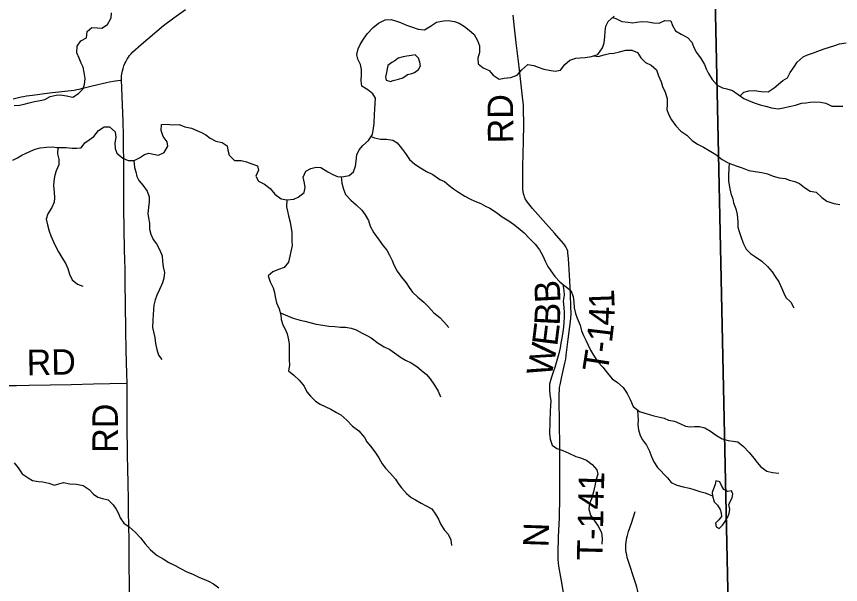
# Model space of a CAD drawing. Extents: x 1442749 to 1756758, y 235267 to 677782.
# Drawn here: x 1568709 to 1578419, y 529782 to 536473 of the extents above; entities that cross this region are included whole.
import ezdxf

# ---------------------------------------------------------------- set-up
doc = ezdxf.new("R2010")
doc.units = 0
for name, color, linetype in [('GM_X_County_Road', 7, 'Continuous'), ('GM_X_County_Road_Text', 7, 'Continuous'), ('GM_X_Major_River', 7, 'Continuous'), ('GM_X_Minor_Lake', 7, 'Continuous'), ('GM_X_Minor_River', 7, 'Continuous'), ('GM_X_Township', 7, 'Continuous'), ('GM_X_Township_Road', 7, 'Continuous'), ('GM_X_Township_Road_Text', 7, 'Continuous')]:
    doc.layers.add(name, color=color, linetype=linetype)

msp = doc.modelspace()

# ---------------------------------------------------------------- linework, layer by layer
at = {"layer": 'GM_X_County_Road'}
for points in [[(1569947.8, 535725.7), (1569947.4, 535745.5), (1569948.2, 535769.3), (1569951.8, 535798.1), (1569958.6, 535832.7), (1569966.1, 535859.3), (1569976, 535890), (1569988, 535918), (1569996.8, 535940.4), (1570012.4, 535970.7), (1570028.1, 535993.3), (1570042.8, 536012.4), (1570061.1, 536034.1), (1570082.1, 536056.6), (1570179.1, 536142.6), (1570442.2, 536368), (1570562.9, 536458.8), (1570700.8, 536555.8)], [(1570012, 532153.8), (1570010.7, 532264.9), (1570003.4, 532536.8), (1569999.7, 532772.8), (1569993.3, 533084.3), (1569989.6, 533333.4), (1569988.2, 533497.4), (1569987.4, 533605.5), (1569983.8, 533723.2), (1569973.1, 534213.6), (1569974.6, 534455.8), (1569975.4, 534645.7), (1569969.9, 535072), (1569966.2, 535235.9), (1569958.4, 535432.1), (1569949.9, 535631), (1569947.8, 535725.7)], [(1570060.9, 528623.2), (1570060.2, 528644.3), (1570056.8, 528725.1), (1570054.3, 528811.6), (1570052.4, 529034.6), (1570047.6, 529451.2), (1570042.8, 529713.5), (1570039.1, 530080.8), (1570036.1, 530306.3), (1570033.3, 530469.9), (1570029.4, 530640.5), (1570029.3, 530778.2), (1570027.2, 530974.6), (1570022.7, 531144.7), (1570017.7, 531302.1), (1570015, 531675.4), (1570015.3, 531829.4), (1570013, 532068.6), (1570012, 532153.8)]]:
    msp.add_lwpolyline(points, dxfattribs=at)
at = {"layer": 'GM_X_Major_River'}
for points in [[(1572923.8, 535210.9), (1572927, 535321), (1572930.6, 535378.9), (1572934.7, 535450.9), (1572938.5, 535512.9), (1572907.9, 535563.8), (1572849.2, 535609.5), (1572780.5, 535653.5), (1572772.3, 535715.8), (1572776.3, 535787.8), (1572776.1, 535847.9), (1572763.8, 535908.3), (1572731.6, 535971.3), (1572721.1, 536025.7), (1572735, 536091.4), (1572758.6, 536144.8), (1572790, 536196.1), (1572842.1, 536268.7), (1572914.3, 536344.8), (1572975.7, 536395.2), (1573054.8, 536433.1), (1573125, 536439.2), (1573176.5, 536421.7), (1573234, 536404.1), (1573307.1, 536372), (1573376.4, 536348.1), (1573441.7, 536324.2), (1573517.5, 536316.1), (1573586.7, 536358.3), (1573660.1, 536406.3), (1573742.5, 536422), (1573798.6, 536424.5), (1573870.3, 536412.5), (1573925.7, 536392.9), (1573990.6, 536355.1), (1574043.4, 536313.6), (1574103.9, 536259.8), (1574139.9, 536188.7), (1574166.1, 536127.9), (1574163.8, 536047.8), (1574144, 535982.3), (1574150.1, 535916), (1574206.7, 535868.4), (1574277.8, 535836.4), (1574326.3, 535783), (1574396.8, 535732.9), (1574455.2, 535745.3), (1574535.5, 535755.1), (1574610.3, 535783.1), (1574666.1, 535845.7), (1574733.9, 535907.9), (1574805.5, 535895.9), (1574856.9, 535874.4), (1574922.2, 535850.6), (1574988, 535842.7), (1575055.6, 535828.8), (1575120, 535841.1), (1575171.9, 535907.8), (1575231.3, 535958.2), (1575302, 535982.3), (1575352.1, 535984.9), (1575410.2, 535989.3), (1575484.6, 536001.2), (1575561.3, 536025.2), (1575615.5, 536103.8), (1575633.2, 536163.4), (1575643.3, 536235.2), (1575645, 536295.2), (1575652.8, 536357.1), (1575682.4, 536412.4), (1575752.2, 536476.5)], [(1568667.2, 534779.9), (1568720.1, 534808.5), (1568770.9, 534839.2), (1568821.6, 534863.8), (1568876.3, 534886.3), (1568928.9, 534908.9), (1568987.5, 534927.3), (1569061.7, 534935.3), (1569133.8, 534937.3), (1569185.6, 534931.8), (1569239.5, 534928.3), (1569295.5, 534928.8), (1569367.4, 534922.8), (1569419.4, 534923.4), (1569471.5, 534927.9), (1569513.2, 534984.9), (1569564.2, 535019.5), (1569621.3, 535060), (1569677.3, 535130.5), (1569744.6, 535174.8), (1569806.6, 535175), (1569870.9, 535115.2), (1569881, 535048.8), (1569867.2, 534985.1), (1569873.2, 534916.8), (1569893.7, 534864.2), (1569962, 534804.2), (1570027.2, 534776.3), (1570095.2, 534776.4), (1570160.1, 534806.7), (1570219.3, 534849.1), (1570269.7, 534863.8), (1570323.4, 534850.2), (1570383.1, 534840.6), (1570450, 534872.8), (1570494.1, 534945.7), (1570485.6, 534998), (1570439.4, 535061.4), (1570415.4, 535130.1), (1570417.4, 535200.2), (1570483.5, 535204.4), (1570549.3, 535196.5), (1570625.4, 535200.4), (1570694.7, 535174.5), (1570770.1, 535156.4), (1570835.3, 535128.5), (1570888.7, 535107), (1570939.9, 535077.5), (1570992.8, 535040), (1571059.9, 535006.1), (1571133.4, 534990.1), (1571192.2, 534948.4), (1571200.8, 534898.1), (1571215.1, 534839.6), (1571279.3, 534775.7), (1571357.3, 534775.5), (1571420.8, 534759.8), (1571482.2, 534738), (1571549.5, 534714.1), (1571562, 534661.7), (1571528, 534590.5), (1571560.4, 534533.6), (1571631.4, 534499.5), (1571699.9, 534447.6), (1571754, 534380), (1571828.4, 534325.8), (1571896, 534311.9), (1571976.3, 534321.7), (1572029, 534346.3), (1572098.6, 534400.5), (1572110.3, 534460.2), (1572103.7, 534510.5), (1572087.7, 534581), (1572117.7, 534650.3), (1572176.6, 534680.7), (1572239.1, 534697), (1572297, 534693.4), (1572379.5, 534643.1), (1572436.6, 534611.4), (1572501.9, 534585.6), (1572566, 534589.8), (1572630.3, 534598.1), (1572681.5, 534642.7), (1572705.5, 534710.2), (1572711.2, 534770.1), (1572719.3, 534844), (1572749, 534901.2), (1572792.4, 534952.1), (1572858.1, 535010.4), (1572906.2, 535083.2), (1572918.3, 535157), (1572923.8, 535210.9)]]:
    msp.add_lwpolyline(points, dxfattribs=at)
at = {"layer": 'GM_X_Minor_Lake'}
for points in [[(1573301.5, 535778.8), (1573316.4, 535788.8), (1573366.6, 535801.9), (1573398.9, 535813.2), (1573445.6, 535850.4), (1573468.5, 535892), (1573463.4, 535936.2), (1573448.3, 535980.5), (1573407.1, 536021.4), (1573363, 536014.3), (1573310.8, 536005.3), (1573264.6, 535996.2), (1573208.3, 535983.3), (1573167.7, 535950)], [(1573167.7, 535950), (1573131.3, 535932.7), (1573084.6, 535897.6), (1573075.7, 535857.7), (1573068.8, 535811.8), (1573057.8, 535763.9), (1573067, 535721.7), (1573114.7, 535708.7), (1573148.9, 535718), (1573181.1, 535727.4), (1573211.2, 535734.8), (1573261.6, 535751.9), (1573301.5, 535778.8)], [(1577107.6, 530706.8), (1577105.2, 530719.8), (1577120, 530761.5), (1577140.9, 530805.2), (1577151.8, 530845.1), (1577136.6, 530887.4), (1577090.4, 530876.3), (1577042.9, 530901.3), (1577015.8, 530947.9), (1576996.7, 530990.4), (1576951, 531003.3), (1576944.1, 530961.4), (1576921, 530907.7), (1576908.2, 530867.9), (1576909.3, 530825.8)], [(1576909.3, 530825.8), (1576929.9, 530757.3), (1576971.1, 530716.4), (1577000.1, 530667.8), (1577013.3, 530627.4), (1577016.4, 530583.3), (1576985.6, 530543.8), (1576946.8, 530506.5), (1576955.9, 530462.3), (1576989.5, 530441.6), (1577030.3, 530480.8), (1577061.2, 530526.3), (1577088.2, 530571.9), (1577107.1, 530619.6), (1577114.2, 530671.5), (1577107.6, 530706.8)]]:
    msp.add_lwpolyline(points, dxfattribs=at)
at = {"layer": 'GM_X_Minor_River'}
for points in [[(1568680.2, 535423.8), (1568746.3, 535428.5), (1568800.5, 535439.5), (1568860.8, 535454.3), (1568921.2, 535471.1), (1568987.4, 535481.8), (1569041.7, 535494.8), (1569106.4, 535531.6), (1569176.8, 535548.2), (1569228.9, 535551.2), (1569300.6, 535539.8), (1569372.3, 535524.3), (1569441.2, 535565), (1569492.3, 535618.1), (1569511.4, 535673.8), (1569518.8, 535741.8), (1569508.3, 535812.1), (1569493.5, 535874.5), (1569472.6, 535925), (1569447.7, 535981.5), (1569421, 536046.2), (1569424.6, 536122.2), (1569465.9, 536187.5), (1569532.7, 536222.2), (1569544.2, 536296.1), (1569597.2, 536345.2), (1569659.1, 536339.9), (1569717, 536336.8), (1569783.9, 536379.5), (1569823.5, 536456.9), (1569830.7, 536514.8)], [(1575735.4, 536461.1), (1575770.3, 536449.4), (1575843.6, 536415.9), (1575915.4, 536404.5), (1575967.3, 536399.4), (1576019.4, 536406.4), (1576077.6, 536413.3), (1576149.6, 536411.8), (1576215.3, 536396.5), (1576281.2, 536395.2), (1576349.9, 536425.9), (1576419.8, 536420.5), (1576440.7, 536368), (1576473.4, 536305.3), (1576542.6, 536263.9), (1576615.8, 536224.3), (1576666.7, 536169.3), (1576687.6, 536118.8), (1576720.3, 536052), (1576770.9, 535986.9), (1576815.3, 535905.9), (1576836.3, 535855.4), (1576863.1, 535800.8), (1576905.7, 535731.9), (1576966.4, 535664.5), (1577029.7, 535631.3), (1577081.5, 535622.2), (1577147.1, 535600.9), (1577212.1, 535553.5), (1577281.2, 535508.1), (1577336.7, 535485), (1577402.2, 535457.6), (1577473.7, 535434.2), (1577537.4, 535416.9), (1577604.9, 535395.5), (1577684.7, 535383.9), (1577747, 535398.7), (1577815.3, 535413.4), (1577887.6, 535428), (1577958.2, 535452.6), (1578010.3, 535457.6), (1578062.4, 535464.6), (1578118.5, 535469.5), (1578184.4, 535462.2), (1578248.2, 535450.9), (1578315.5, 535417.5), (1578385.5, 535418.1), (1578447.5, 535414.9)], [(1577237.3, 535537), (1577278.7, 535582.3), (1577341, 535597), (1577405.1, 535599.8), (1577484.9, 535588.2), (1577566.8, 535584.6), (1577637.8, 535633.2), (1577688.7, 535676.3), (1577741.6, 535717.3), (1577796.3, 535752.3), (1577825.5, 535811.8), (1577874.9, 535878.9), (1577908.1, 535936.4), (1577977.4, 535999.1), (1578029.8, 536020.1), (1578102.4, 536046.7), (1578152.8, 536065.8), (1578227.3, 536092.3), (1578354.2, 536131.9), (1578408.5, 536150.8), (1578486.8, 536161.3)], [(1575512.5, 536010), (1575565.1, 536002.8), (1575633.5, 536021.4), (1575697.8, 536038.2), (1575749.9, 536041.2), (1575816.2, 536055.9), (1575890.6, 536076.4), (1575960.7, 536077.1), (1576026.1, 536047.7), (1576066.8, 535984.8), (1576119.7, 535931.7), (1576189.1, 535900.3), (1576252, 535844.9), (1576274.5, 535774.4), (1576305.1, 535703.7), (1576322, 535649.2), (1576352.5, 535580.5), (1576375.1, 535508), (1576375.6, 535435.9), (1576372.4, 535375.8), (1576391.2, 535321.4), (1576425.9, 535254.6), (1576478.5, 535185.4), (1576537.2, 535122.2), (1576608.2, 535074.7), (1576673, 535013.3), (1576734, 534968), (1576803.4, 534934.6), (1576870.6, 534895.2), (1576949.6, 534845.6), (1577024.4, 534790), (1577087.7, 534752.7), (1577145.2, 534729.5), (1577202.8, 534708.4), (1577260.4, 534689.2), (1577337.8, 534657.6), (1577413.6, 534646.1), (1577491.4, 534636.6), (1577559.1, 534621.2), (1577624.5, 534593.9), (1577696.1, 534574.4), (1577765.9, 534563), (1577819.6, 534545.9), (1577881.2, 534528.7), (1577936.8, 534507.6), (1577995.8, 534458.3), (1578060.9, 534415), (1578130.7, 534403.6), (1578199.4, 534342.1), (1578258.5, 534296.9), (1578340, 534269.2), (1578409.7, 534257.8)], [(1572890.7, 535059.8), (1572929.1, 535045.3), (1572998.7, 535027.9), (1573070.8, 535028.5), (1573142.5, 535015), (1573195.9, 534985.9), (1573244.6, 534920.9), (1573293.3, 534857.8), (1573341.9, 534788.8), (1573402.8, 534735.5), (1573469.9, 534692.1), (1573539, 534648.6), (1573616.3, 534611.1), (1573697.1, 534553.4), (1573752.6, 534528.2), (1573809.7, 534483), (1573860.9, 534444), (1573918.1, 534402.8), (1573993.1, 534357.2), (1574060.4, 534319.8), (1574111.9, 534296.8), (1574179.4, 534269.4), (1574236.7, 534238.2), (1574288.3, 534215.2), (1574367.3, 534165.5), (1574432.2, 534114.2), (1574511.3, 534066.5), (1574566.5, 534027.4), (1574619.6, 533984.2), (1574690.4, 533924.8), (1574755, 533857.4), (1574819.7, 533792), (1574874.3, 533722.8), (1574912.8, 533651.9), (1574943.4, 533581.2), (1574972.3, 533526.5), (1575005.2, 533475.8), (1575051.9, 533410.8), (1575112.6, 533347.5), (1575175.6, 533296.2), (1575242.6, 533246.8), (1575269.1, 533176.1), (1575275.7, 533107.9), (1575280.4, 533041.7), (1575295, 532973.3), (1575317.9, 532918.7), (1575352.2, 532835.9), (1575368.8, 532769.5), (1575389.7, 532715), (1575418.6, 532660.3), (1575472.2, 532543.1), (1575509, 532482.3), (1575557.5, 532409.2), (1575618.2, 532343.9), (1575672.7, 532270.7), (1575727.3, 532205.5), (1575792.4, 532160.1), (1575857.3, 532102.8), (1575905.9, 532033.7), (1575944.2, 531952.8), (1575976.7, 531880), (1576049.5, 531820.5), (1576115.1, 531799.2), (1576168.8, 531786.1), (1576220.5, 531771), (1576290.2, 531753.6), (1576341.9, 531740.6), (1576393.5, 531717.5), (1576461.2, 531706.2), (1576524.7, 531678.9), (1576592.1, 531647.5), (1576645.9, 531640.4), (1576698, 531645.4), (1576758, 531644.2), (1576819.7, 531629), (1576888.9, 531587.5), (1576959.8, 531536), (1577023.1, 531498.7), (1577096.7, 531479.2), (1577152.6, 531472.1), (1577208.4, 531463), (1577275.3, 531407.6), (1577341.9, 531338.2), (1577398.5, 531270.9), (1577435.5, 531220.1), (1577482.4, 531169.1), (1577549.4, 531117.7), (1577619.1, 531102.3), (1577692.9, 531092.8)], [(1569194.8, 534931.2), (1569194.6, 534854.8), (1569207.3, 534792.4), (1569207.9, 534724.3), (1569176.5, 534654.8), (1569161.4, 534603), (1569150.1, 534539.1), (1569144.9, 534479.1), (1569155.4, 534404.8), (1569158, 534336.7), (1569155, 534286.6), (1569127.6, 534223.1), (1569080.1, 534149.9), (1569060.8, 534086.2), (1569073.4, 534017.8), (1569095.9, 533943.2), (1569114.8, 533890.8), (1569147.4, 533820), (1569176, 533751.3), (1569203, 533700.8), (1569243.6, 533633.8), (1569290.1, 533560.8), (1569313, 533504.2), (1569335.6, 533439.7), (1569366.2, 533371), (1569427.2, 533321.7), (1569490.8, 533298.4)], [(1570092.9, 534776.4), (1570101.4, 534692.6), (1570116.4, 534642.2), (1570129.3, 534589.9), (1570152.3, 534539.3), (1570197.2, 534484.4), (1570249.8, 534417.2), (1570272.4, 534348.7), (1570273.2, 534288.5), (1570263.9, 534224.6), (1570258.4, 534152.6), (1570263.4, 534102.4), (1570276, 534038.1), (1570276.6, 533968), (1570291.4, 533909.6), (1570320.1, 533844.9), (1570361.1, 533794), (1570399.6, 533721.2), (1570424.2, 533654.5), (1570428.9, 533590.4), (1570439.5, 533524), (1570452.1, 533455.7), (1570446.8, 533389.7), (1570431.6, 533333.9), (1570394.1, 533258.5), (1570364.7, 533191), (1570343.6, 533137.3), (1570328.3, 533073.5), (1570322, 532961.4), (1570314.6, 532891.5), (1570310.9, 532809.4), (1570327.5, 532743), (1570338.5, 532692.7), (1570349.1, 532622.3), (1570361.6, 532552), (1570384.3, 532485.4), (1570423.2, 532434.6)], [(1577106.4, 534745.2), (1577102.2, 534682.3), (1577100.7, 534608.2), (1577101.3, 534536.1), (1577109.7, 534461.8), (1577126.2, 534387.4), (1577149, 534326.8), (1577160, 534276.5), (1577186.5, 534205.9), (1577203.1, 534139.5), (1577209.4, 534055.2), (1577210.1, 533991.1), (1577230.8, 533928.6), (1577251.4, 533858.1), (1577276.1, 533795.5), (1577308.8, 533730.7), (1577359.7, 533679.7), (1577417, 533642.5), (1577492, 533590.9), (1577558.7, 533527.5), (1577613.4, 533466.3), (1577650.3, 533409.5), (1577691, 533346.6), (1577729.4, 533269.7), (1577750.3, 533215.2), (1577773.3, 533164.7), (1577832.1, 533107.4), (1577870.7, 533040.5)], [(1572535.3, 534587.8), (1572544, 534508.1), (1572562.6, 534439.6), (1572585.3, 534375), (1572649.9, 534307.7), (1572712.9, 534256.3), (1572777.6, 534190.9), (1572816.5, 534138.1), (1572859.1, 534069.2), (1572877.7, 534002.7), (1572920.1, 533923.7), (1572982.4, 533840.3), (1573031, 533773.3), (1573072, 533722.4), (1573106.8, 533661.6), (1573135.5, 533598.9), (1573156.4, 533546.4), (1573196.9, 533471.5), (1573247.5, 533402.4), (1573300.1, 533337.2), (1573337, 533280.4), (1573375.9, 533227.6), (1573438.7, 533166.2), (1573507.5, 533108.8), (1573566.3, 533051.5), (1573628.9, 532982.2), (1573697.8, 532928.7), (1573746.8, 532877.7), (1573803.4, 532810.5)], [(1571894.8, 534312.2), (1571892.3, 534232.5), (1571901.2, 534178.2), (1571914, 534123.9), (1571934.6, 534051.4), (1571943.5, 534001.1), (1571952.1, 533932.8), (1571955, 533878.7), (1571955.9, 533824.6), (1571956.9, 533774.5), (1571943.5, 533704.6), (1571932.4, 533650.8), (1571912.9, 533581), (1571865.6, 533517.9), (1571797.1, 533491.2), (1571730.6, 533466.4), (1571673.5, 533417.5), (1571698.1, 533348.9), (1571734.7, 533278.1), (1571751.5, 533221.7), (1571756.5, 533169.5), (1571773.1, 533101), (1571805.6, 533030.3), (1571826.2, 532959.7), (1571829.1, 532905.6), (1571847.8, 532841.1), (1571876.7, 532788.5), (1571897.6, 532736), (1571916.2, 532663.5), (1571923.1, 532613.2), (1571921.8, 532547.2), (1571920.7, 532497.1), (1571921.4, 532429), (1571926.1, 532366.8), (1571916.7, 532298.9), (1571975.7, 532249.6), (1572038.5, 532190.3), (1572101, 532118.9), (1572131.6, 532050.2), (1572172.6, 531999.3), (1572233.4, 531940), (1572288.7, 531904.9), (1572413.5, 531846.3), (1572480.8, 531808.9), (1572532.2, 531779.8), (1572602.9, 531718.3), (1572669.5, 531646.9), (1572744.4, 531593.3), (1572810.8, 531513.9), (1572837.7, 531461.3), (1572880.7, 531410.3), (1572933.3, 531343.2), (1572978, 531276.2), (1573018.5, 531205.3), (1573059.4, 531152.4), (1573118.1, 531089.1), (1573174.8, 531021.9), (1573205.8, 530971.2), (1573244.7, 530920.3), (1573303.4, 530853), (1573360.4, 530807.8), (1573411.9, 530780.8), (1573477.1, 530739.4), (1573538.4, 530708.2), (1573603.7, 530672.8), (1573646.4, 530609.9), (1573681.2, 530551.1), (1573706.2, 530498.5), (1573750.7, 530425.5), (1573795.7, 530374.5), (1573828.3, 530307.8), (1573835, 530241.5)], [(1575148.9, 533317.9), (1575160.6, 533246.4), (1575161.4, 533192.3), (1575150, 533120.4), (1575160.5, 533046.1), (1575163.2, 532983.9), (1575162, 532927.8), (1575158.9, 532873.8), (1575153.7, 532811.8), (1575148.6, 532759.8), (1575135, 532684), (1575123.9, 532626.1), (1575114.7, 532568.2), (1575099.4, 532504.4), (1575086.2, 532448.5), (1575069.1, 532392.8), (1575051.9, 532337), (1575032.8, 532283.3), (1575009.4, 532211.7), (1574990, 532143.9), (1574988.6, 532075.9), (1574993.4, 532015.7), (1575004, 531949.3), (1575002.6, 531881.3), (1574999.5, 531829.2), (1574992.8, 531693.1), (1574990.1, 531563), (1574998.7, 531492.7), (1575021.3, 531424.1), (1575078.5, 531384.9), (1575146, 531359.5), (1575219.3, 531328), (1575298.6, 531290.4), (1575354.2, 531273.3), (1575425.7, 531245.8), (1575494.6, 531194.4), (1575547.4, 531133.2), (1575558.3, 531080.9), (1575536.8, 531007.2), (1575525.6, 530945.3), (1575508.1, 530873.6), (1575486.4, 530789.8), (1575463.3, 530738.2), (1575451.9, 530670.3), (1575472.5, 530599.8), (1575521.1, 530530.7), (1575563.9, 530469.8), (1575602.3, 530394.9), (1575608.9, 530324.6), (1575605.6, 530258.6)], [(1571820.2, 532980.5), (1571902, 532948.2), (1571971.4, 532920.8), (1572051, 532897.2), (1572106.7, 532884.1), (1572166.4, 532866.9), (1572240, 532849.4), (1572317.8, 532837.8), (1572391.5, 532824.4), (1572461.5, 532821), (1572529.3, 532813.6), (1572587.3, 532812.5), (1572655.1, 532803.1), (1572712.7, 532781.9), (1572783.9, 532742.5), (1572839.3, 532715.3), (1572890.8, 532688.3), (1572971.6, 532626.6), (1573042.7, 532583.1), (1573108, 532549.8), (1573163.2, 532510.6), (1573234.2, 532461.1), (1573291.5, 532425.9), (1573360.8, 532392.5), (1573425.9, 532349.2), (1573477.1, 532306.1), (1573542, 532254.7), (1573585, 532203.8), (1573635.5, 532128.7), (1573680.1, 532059.7), (1573704.7, 531993.1)], [(1576027.4, 531838.5), (1576032.5, 531772.7), (1576035.5, 531720.6), (1576032.3, 531664.6), (1576039.1, 531602.3), (1576057.7, 531535.8), (1576084.7, 531485.2), (1576131.4, 531422.2), (1576167.9, 531351.4), (1576186.8, 531296.9), (1576219.4, 531228.1), (1576264.1, 531161.1), (1576379.6, 531040.7), (1576424.5, 530983.7), (1576491.9, 530954.3), (1576563.5, 530932.8), (1576641.2, 530917.3), (1576692.8, 530900.2), (1576760.3, 530876.8), (1576826.1, 530863.5), (1576909.3, 530825.8)], [(1568684.1, 531216.8), (1568728.9, 531157.9), (1568775.5, 531086.8), (1568846.5, 531037.3), (1568897.9, 531008.3), (1568967.6, 530994.9), (1569019.6, 530991.8), (1569089.2, 530974.4), (1569156.8, 530953.1), (1569207.1, 530970.1), (1569265.4, 530983), (1569339.1, 530967.5), (1569415.1, 530966), (1569494.8, 530950.4), (1569567.8, 530902.9), (1569616.7, 530847.8), (1569668, 530812.7), (1569721.7, 530795.6), (1569789.3, 530778.3), (1569848.2, 530721), (1569883.1, 530670.2), (1569912.1, 530619.6), (1569933, 530567.1), (1569973.7, 530504.2), (1570036.9, 530462.8), (1570109.6, 530399.3), (1570170.3, 530332), (1570226.9, 530262.8), (1570287.4, 530191.4), (1570366, 530123.8), (1570437.2, 530084.3), (1570504.4, 530042.9), (1570577.7, 530005.4), (1570642.9, 529970), (1570716.2, 529932.5), (1570787.6, 529903), (1570866.8, 529865.4), (1570918.4, 529844.4), (1570974, 529821.2), (1571029.3, 529790.1)], [(1571029.3, 529790.1), (1571092.4, 529744.8)]]:
    msp.add_lwpolyline(points, dxfattribs=at)
at = {"layer": 'GM_X_Township'}
for points in [[(1577335.5, 518378.1), (1577246.7, 522507.3), (1577095.4, 529536.7), (1576886.4, 539252.1), (1576884.4, 539342.6), (1576764.1, 539348.5), (1575500.4, 539411), (1575571.3, 540238.8), (1575630.5, 540930.9), (1575922.4, 544864.2), (1576128.9, 547648.1), (1576189.1, 548397.4), (1576369, 550638.4), (1576385.5, 550843.6), (1576704.1, 554811.5), (1579969, 554625.3), (1580170.1, 554613.8), (1584797.1, 554350), (1586587.6, 554237.2), (1589106.2, 554078.6), (1593926.1, 553600.7)], [(1566007.1, 539894.4), (1574567.9, 539458.5), (1575500.4, 539411), (1576764.1, 539348.5), (1576884.4, 539342.6), (1576886.4, 539252.1), (1577095.4, 529536.7), (1577246.7, 522507.3), (1577335.5, 518378.1), (1577466, 512312.2), (1577284.9, 512328.8), (1572224.6, 512792.5), (1572116.5, 513572.1), (1570495.5, 513586.9), (1570073.6, 513943.9), (1565959.1, 517425.5)]]:
    msp.add_lwpolyline(points, dxfattribs=at)
at = {"layer": 'GM_X_Township_Road'}
for points in [[(1575171.2, 529586.6), (1575138.5, 529784), (1575101.8, 529997.5), (1575096.3, 530037.3), (1575093.3, 530076.1), (1575091.1, 530115.4), (1575091.1, 530152.7), (1575097.2, 530345.1), (1575106.1, 530567.8), (1575113.1, 530813.5), (1575113.6, 530934.6), (1575111.7, 531166.8), (1575111.3, 531448.2), (1575109.1, 531650.4), (1575105.8, 531995.6), (1575105, 532033), (1575106.7, 532068.6), (1575109.3, 532101.5), (1575114.1, 532135.6), (1575130.2, 532213), (1575172.7, 532388.1), (1575181.3, 532434.9), (1575188.3, 532484.9), (1575211.8, 532670.4), (1575236.9, 532878.8), (1575241.2, 532924.5), (1575243.8, 532966.7), (1575242.5, 533064.6), (1575238, 533189.1), (1575228.5, 533362.5), (1575224.7, 533424.6), (1575213.9, 533621), (1575207.6, 533689.1), (1575204.8, 533708.3), (1575198.6, 533726.5), (1575191.8, 533744.8), (1575182.8, 533761.2), (1575172.7, 533779.5), (1575154.9, 533800.7), (1575049, 533921.1), (1574948.9, 534034), (1574790.7, 534209.6), (1574731.4, 534284.5), (1574716.1, 534308.1), (1574705.2, 534327), (1574697, 534347.2), (1574690.4, 534364.2), (1574684, 534384.5), (1574678.7, 534412.3), (1574676.1, 534440.1), (1574675.1, 534468.8), (1574675.4, 534573.8), (1574676.6, 534688.6), (1574681.3, 534872.4), (1574684.3, 534990.1), (1574687.2, 535212.1), (1574684.2, 535372.3), (1574682.2, 535434), (1574676.5, 535493), (1574631, 535881.9), (1574597.5, 536164.1), (1574578.3, 536340.1), (1574563.9, 536486.9)], [(1568671.1, 535503), (1568719.2, 535514.7), (1568764.7, 535524.8), (1568790.9, 535530.3), (1568829.3, 535538.1), (1568896.9, 535548), (1569098.2, 535575.6), (1569277.5, 535593.9), (1569388.5, 535606.7), (1569419.4, 535611.8), (1569447.1, 535616.9), (1569490.3, 535627), (1569603, 535654.8), (1569771.2, 535693.8), (1569806.5, 535701.6), (1569848, 535709.5), (1569902.2, 535717.8), (1569940.7, 535724.9), (1569947.8, 535725.7)], [(1568534.1, 532128.1), (1568711, 532128), (1568858.5, 532129.9), (1569353, 532139.3), (1569618.5, 532145.8), (1570001.9, 532153.6), (1570012, 532153.8)], [(1576050.1, 529560.6), (1576039.4, 529651.6), (1576036.5, 529672.8), (1576032.1, 529698.8), (1576027.2, 529721.4), (1576019.6, 529749.6), (1576011.3, 529776.8), (1575907, 530101.3), (1575899.8, 530130.2), (1575894.2, 530159.5), (1575891.1, 530187.9), (1575889.4, 530222.2), (1575889.8, 530251.8), (1575891.9, 530281.7), (1575896.1, 530308.8), (1575901.9, 530336.4), (1575908.4, 530361.1), (1575922.2, 530406.7), (1575955.4, 530506), (1575998.9, 530640.4)]]:
    msp.add_lwpolyline(points, dxfattribs=at)

# ---------------------------------------------------------------- texts
at = {"layer": 'GM_X_County_Road_Text'}
msp.add_text('RD', height=300, rotation=90, dxfattribs=at).set_placement((1569904.1, 531333.6))
at = {"layer": 'GM_X_Township_Road_Text'}
for s, rotation, p in [('RD', 90.48553, (1574564.4, 534980.1)), ('B', 92.88653, (1575121.4, 533106.2)), ('1', 92.21889, (1575758.6, 533040.8)), ('B', 87.27445, (1575109.7, 532828.6)), ('4', 86.92169, (1575748.5, 532827.5)), ('E', 82.98304, (1575080.3, 532581.8)), ('1', 83.19641, (1575725, 532624.3)), ('W', 79.24268, (1575012.1, 532219.6)), ('-', 82.96159, (1575709.8, 532501.8)), ('RD', 0.96505, (1568831.7, 532246.9)), ('T', 81.18483, (1575674.1, 532270.4)), ('T-141', 88.64323, (1575612.1, 530061.5)), ('N', 88.17458, (1574978, 530217.8))]:
    msp.add_text(s, height=300, rotation=rotation, dxfattribs=at).set_placement(p)

doc.saveas('drawing.dxf')
